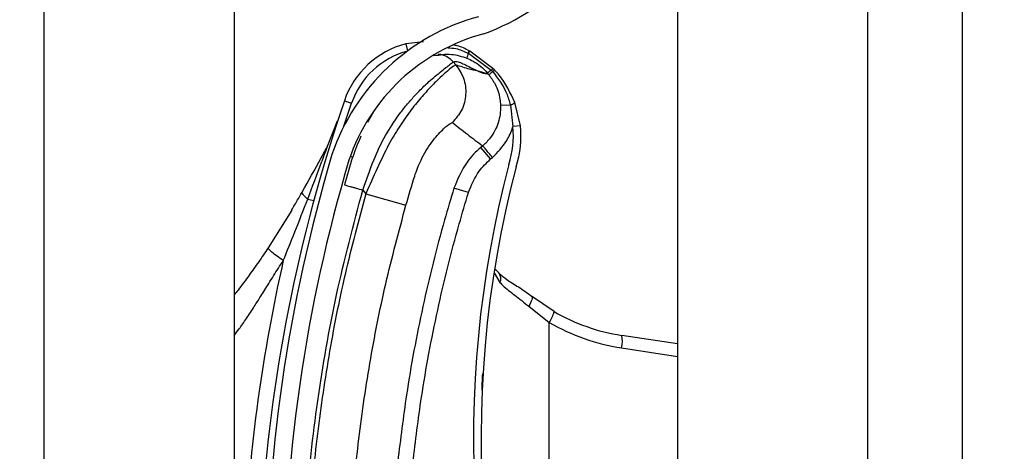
# Model space of a CAD drawing. Header units: inches. Extents: x 170 to 284, y 215 to 248.
# Tile 927 of 1056: x 235.429 to 235.5621, y 241.1125 to 241.1708. Entities that reach past the tile are written whole.
import ezdxf

# ---------------------------------------------------------------- set-up
doc = ezdxf.new("R2010")
doc.units = ezdxf.units.IN
doc.header["$LTSCALE"] = 0.25
doc.header["$MEASUREMENT"] = 0
doc.layers.add('ANNOTATIONS', color=1, linetype='Continuous')
doc.layers.add('LH TOP OF HOOD', color=7, linetype='Continuous')
doc.styles.add('ARIAL', font='arial.ttf', dxfattribs={"height": 0.09375})
doc.dimstyles.new('STANDARD$0', dxfattribs={"dimtxt": 0.09375, "dimasz": 0.09375, "dimexe": 0.03125, "dimexo": 0.046875, "dimgap": 0.09, "dimtad": 0, "dimtih": 1, "dimtoh": 1, "dimdec": 4, "dimzin": 0, "dimdsep": 46, "dimtxsty": 'ARIAL', "dimcen": 0.09, "dimadec": 0, "dimazin": 0, "dimtfac": 1, "dimtdec": 4, "dimtofl": 0, "dimtmove": 0, "dimatfit": 1, "dimfxl": 1, "dimtolj": 1, "dimtzin": 0, "dimarcsym": 0})

# ---------------------------------------------------------------- blocks, each defined once
blk = doc.blocks.new('*D70')
at = {"layer": 'ANNOTATIONS', "color": 0, "lineweight": -2, "transparency": 16777216}
for p, q in [((235.475871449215, 243.8427370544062), (236.9163148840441, 243.8427370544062)), ((236.8850648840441, 243.7489870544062), (236.8850648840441, 242.028811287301)), ((236.8850648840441, 239.873775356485), (236.8850648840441, 241.5939511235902)), ((236.1545398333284, 239.780025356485), (236.9163148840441, 239.780025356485))]:
    blk.add_line(p, q, dxfattribs=at)
at = {"layer": 'ANNOTATIONS', "color": 0, "transparency": 16777216}
for points in [[(236.8694398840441, 243.7489870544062), (236.9006898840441, 243.7489870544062), (236.8850648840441, 243.8427370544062)], [(236.8694398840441, 239.873775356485), (236.9006898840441, 239.873775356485), (236.8850648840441, 239.780025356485)]]:
    blk.add_solid(points, dxfattribs=at)
at = {"layer": 'defpoints', "color": 0, "transparency": 16777216}
for p in [(235.428996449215, 243.8427370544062), (236.1076648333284, 239.780025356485), (236.8850648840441, 239.780025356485)]:
    blk.add_point(p, dxfattribs=at)
at = {"layer": 'ANNOTATIONS', "color": 0, "transparency": 16777216, "insert": (236.8850648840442, 241.8113812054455), "char_height": 0.09375, "attachment_point": 5, "style": 'ARIAL'}
blk.add_mtext('\\A1;OPENING\\PHEIGHT', dxfattribs=at)

msp = doc.modelspace()

# ---------------------------------------------------------------- hatches: boundary and pattern name
at = {"layer": 'LH TOP OF HOOD'}
h = msp.add_hatch(dxfattribs=at)
h.set_pattern_fill('ANSI31', color=256, scale=0.34241245, angle=2.8e-322, style=0)
h.set_pattern_definition([(45, (225.4196035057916, 238.187647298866), (-0.03026527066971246, 0.03026527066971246), [])])
edge = h.paths.add_edge_path(flags=0)
edge.add_arc((235.4928707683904, 240.9999760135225), 0.001712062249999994, 450.0000000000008, 472.2104203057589)
edge.add_line((235.4922235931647, 241.0015610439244), (235.4913110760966, 241.0037959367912))
edge.add_arc((235.4928707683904, 240.9999760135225), 0.004126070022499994, 450, 472.2104203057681, ccw=False)
edge.add_arc((235.4928707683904, 240.9910732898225), 0.01302879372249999, 401.4761673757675, 450, ccw=False)
edge.add_arc((235.4886248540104, 240.9879230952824), 0.01830194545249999, 359.99999999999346, 400.06137300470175, ccw=False)
edge.add_arc((235.4951649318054, 240.9879230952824), 0.01176186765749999, 292.1408576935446, 359.99999999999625, ccw=False)
edge.add_arc((235.4928707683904, 240.9911760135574), 0.01566536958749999, 235.2570680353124, 295.43079980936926, ccw=False)
edge.add_arc((235.4981096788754, 240.9992911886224), 0.02532140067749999, 212.8542481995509, 235.980933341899, ccw=False)
edge.add_arc((235.4899602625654, 240.9929223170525), 0.01504902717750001, 172.1557183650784, 209.3146496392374, ccw=False)
edge.add_arc((235.5023898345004, 240.9915869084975), 0.02754708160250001, 453.30850314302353, 532.9325737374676, ccw=False)
edge.add_arc((235.4991369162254, 241.0276771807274), 0.008748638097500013, 280.9586189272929, 427.9414322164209)
edge.add_arc((235.5189966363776, 241.0900304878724), 0.05672062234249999, 179.5706357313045, 253.00989973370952, ccw=False)
edge.add_arc((235.6773283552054, 241.0912289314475), 0.2150521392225, 163.4260275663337, 180.2060536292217, ccw=False)
edge.add_arc((235.4985548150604, 241.1433783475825), 0.02884824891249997, 465.1588434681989, 521.4137567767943, ccw=False)
edge.add_arc((235.4812287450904, 241.1979246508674), 0.0284373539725, 290.1205938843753, 343.7190675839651)
edge.add_arc((235.4940692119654, 241.1937472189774), 0.01494630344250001, 345.2914408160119, 400.5471921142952)
edge.add_arc((235.4906450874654, 241.1919324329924), 0.0187470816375, 397.9578745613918, 431.4396159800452)
edge.add_arc((235.4928707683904, 241.1967604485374), 0.0134739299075, 433.8775574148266, 472.2736457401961)
edge.add_arc((235.4903026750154, 241.2037799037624), 0.006011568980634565, 474.98253258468, 495.7175736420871)
edge.add_arc((235.5000956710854, 241.1965207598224), 0.01816498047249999, 500.8992600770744, 539.9999999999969)
edge.add_arc((235.4928707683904, 241.1965207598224), 0.01094007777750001, 539.9999999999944, 629.9999999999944)
edge.add_arc((235.4928707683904, 241.1874468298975), 0.001866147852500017, 269.9999999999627, 285.6422464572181)
edge.add_line((235.4933739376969, 241.18564979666), (235.4940248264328, 241.1833251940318))
edge.add_arc((235.4928707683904, 241.1874468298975), 0.004280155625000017, 269.9999999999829, 285.6422464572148, ccw=False)
edge.add_arc((235.4928707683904, 241.1965207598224), 0.01335408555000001, 179.9999999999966, 269.999999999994, ccw=False)
edge.add_arc((235.5000956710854, 241.1965207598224), 0.020578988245, 500.6113583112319, 539.9999999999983, ccw=False)
edge.add_arc((235.4903026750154, 241.2037799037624), 0.008425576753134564, 474.5776671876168, 496.4997109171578, ccw=False)
edge.add_arc((235.4928707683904, 241.1967604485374), 0.01588793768, 433.69030225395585, 472.4705806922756, ccw=False)
edge.add_arc((235.4906450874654, 241.1919324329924), 0.02116108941, 398.10453077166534, 431.5771717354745, ccw=False)
edge.add_arc((235.4940692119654, 241.1937472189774), 0.01736031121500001, 345.18024813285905, 400.36585332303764, ccw=False)
edge.add_arc((235.4812287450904, 241.1979246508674), 0.030851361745, 289.91815728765, 343.7795375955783, ccw=False)
edge.add_arc((235.4985548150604, 241.1433783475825), 0.02643424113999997, 464.941709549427, 521.3236131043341)
edge.add_arc((235.6773283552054, 241.0912289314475), 0.21263813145, 523.4376684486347, 540.2096895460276)
edge.add_arc((235.5189966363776, 241.0900304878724), 0.05430661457, 539.5566266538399, 613.1145348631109)
edge.add_arc((235.4991369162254, 241.0276771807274), 0.01116264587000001, 280.0610388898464, 428.5290871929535, ccw=False)
edge.add_arc((235.5023898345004, 240.9915869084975), 0.02513307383, 452.9714001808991, 532.9706577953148)
edge.add_arc((235.4899602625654, 240.9929223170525), 0.01263501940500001, 532.0830472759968, 568.9826967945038)
edge.add_arc((235.4981096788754, 240.9992911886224), 0.022907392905, 213.0443063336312, 236.019715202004)
edge.add_arc((235.4928707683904, 240.9911760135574), 0.01325136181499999, 235.1922404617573, 295.7352497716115)
edge.add_arc((235.4951649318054, 240.9879230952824), 0.009347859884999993, 291.7225241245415, 359.9999999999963)
edge.add_arc((235.4886248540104, 240.9879230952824), 0.01588793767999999, 359.9999999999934, 399.9521788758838)
edge.add_arc((235.4928707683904, 240.9910732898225), 0.01061478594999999, 401.6345013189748, 450.0000000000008)

# ---------------------------------------------------------------- linework, layer by layer
for p, q in [((235.5564384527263, 239.8275350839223), (235.5564384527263, 244.0802977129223)), ((235.5179170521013, 244.0327879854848), (235.5179170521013, 239.8681965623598)), ((235.5435979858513, 244.0327879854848), (235.5435979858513, 239.8275350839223)), ((235.5564384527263, 239.8275350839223), (235.5564384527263, 244.0327879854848)), ((235.4323139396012, 239.8275350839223), (235.4323139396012, 243.9380293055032)), ((235.4579948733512, 241.2901068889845), (235.4579948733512, 241.0977329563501)), ((235.4835819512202, 241.1678144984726), (235.481182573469, 241.1675649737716)), ((235.481182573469, 241.1675649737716), (235.4814363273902, 241.1665985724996)), ((235.489768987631, 241.1665991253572), (235.4897681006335, 241.1665995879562)), ((235.4898305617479, 241.1665668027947), (235.489768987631, 241.1665991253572)), ((235.4898314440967, 241.1665663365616), (235.4898305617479, 241.1665668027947)), ((235.492972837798, 241.1642426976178), (235.4898314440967, 241.1665663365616)), ((235.4879625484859, 241.1647071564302), (235.4876147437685, 241.1651185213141)), ((235.4894628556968, 241.1656216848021), (235.4894635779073, 241.1656213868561)), ((235.489586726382, 241.166309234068), (235.489587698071, 241.1663087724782)), ((235.489587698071, 241.1663087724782), (235.4896498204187, 241.1662790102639)), ((235.4896498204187, 241.1662790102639), (235.4896506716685, 241.1662785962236)), ((235.4896506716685, 241.1662785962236), (235.4927543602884, 241.1639942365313)), ((235.4923982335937, 241.1633913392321), (235.4914668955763, 241.1637238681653)), ((235.4927543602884, 241.1639942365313), (235.4929446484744, 241.1637886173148)), ((235.4728884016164, 241.1598568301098), (235.4738602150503, 241.159523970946)), ((235.4728244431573, 241.1564232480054), (235.4738602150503, 241.159523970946)), ((235.4768228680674, 241.158365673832), (235.4760291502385, 241.1569269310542)), ((235.495332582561, 241.1592835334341), (235.4939989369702, 241.1592343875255)), ((235.495332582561, 241.1592835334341), (235.4956647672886, 241.1563717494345)), ((235.496685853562, 241.1564839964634), (235.4959352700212, 241.1596309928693)), ((235.4706197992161, 241.1537409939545), (235.4719746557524, 241.1571299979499)), ((235.496685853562, 241.1564839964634), (235.4956647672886, 241.1563717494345)), ((235.4915840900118, 241.1537658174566), (235.4913360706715, 241.153556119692)), ((235.492661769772, 241.1519881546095), (235.4913360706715, 241.153556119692)), ((235.4736905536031, 241.152352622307), (235.4740189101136, 241.1522518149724)), ((235.492661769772, 241.1519881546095), (235.4929097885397, 241.1521978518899)), ((235.4753710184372, 241.1477839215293), (235.4757838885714, 241.1472956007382)), ((235.4896652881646, 241.1474482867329), (235.4877024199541, 241.1480508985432)), ((235.4679328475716, 241.1465757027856), (235.4687513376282, 241.1463539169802)), ((235.4757838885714, 241.1472956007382), (235.4812140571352, 241.1457474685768)), ((235.4657649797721, 241.1450803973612), (235.4625787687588, 241.1399539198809)), ((235.493229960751, 241.1371184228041), (235.4938234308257, 241.1365607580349)), ((235.4931195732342, 241.1365854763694), (235.493921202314, 241.1352802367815)), ((235.5012292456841, 241.1313596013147), (235.4981888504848, 241.1334268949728)), ((235.4978021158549, 241.1320826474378), (235.5005924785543, 241.1298793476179)), ((235.5005924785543, 241.0644586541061), (235.5005924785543, 241.1298793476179)), ((235.5179170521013, 241.1269838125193), (235.5103797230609, 241.1281338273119)), ((235.5103449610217, 241.1264413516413), (235.5179170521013, 241.1252860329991))]:
    msp.add_line(p, q, dxfattribs=at)
at = {"layer": 'LH TOP OF HOOD', "flags": 128}
msp.add_lwpolyline([(235.4981888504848, 241.1334268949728), (235.4982449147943, 241.1333528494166), (235.4982704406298, 241.1332440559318), (235.4982647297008, 241.1331034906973), (235.4982279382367, 241.132934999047), (235.4981610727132, 241.132743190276), (235.4980659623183, 241.132533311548), (235.4979452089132, 241.132311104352), (235.4978021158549, 241.1320826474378)], dxfattribs=at)
at = {"layer": 'LH TOP OF HOOD'}
for centre, radius, start, end in [((235.4812287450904, 241.1979246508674), 0.03085136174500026, 289.91815728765, 343.7795375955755), ((235.4985548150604, 241.1433783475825), 0.02884824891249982, 105.1588434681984, 161.4137567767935), ((235.4985548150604, 241.1433783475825), 0.02643424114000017, 104.9417095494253, 161.3236131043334), ((235.4842262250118, 241.1559734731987), 0.01198443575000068, 104.7123854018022, 161.0929786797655), ((235.4842262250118, 241.1559734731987), 0.01095719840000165, 104.7123854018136, 161.0929786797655), ((235.4909960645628, 241.1656306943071), 0.001564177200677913, 141.7256942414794, 154.2910519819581), ((235.4910005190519, 241.1656284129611), 0.001568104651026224, 141.7542666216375, 154.2863466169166), ((235.4910992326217, 241.1655693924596), 0.001613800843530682, 141.8260927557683, 153.9140894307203), ((235.4910983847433, 241.1655697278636), 0.001611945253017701, 141.810482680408, 153.9114578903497), ((235.491697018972, 241.1653414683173), 0.002251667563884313, 155.3939551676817, 172.8510957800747), ((235.4916996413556, 241.1653400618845), 0.002253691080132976, 155.3897650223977, 172.8291455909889), ((235.6772931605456, 241.0898454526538), 0.2160622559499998, 161.092978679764, 176.5597220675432), ((235.4949804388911, 241.1605907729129), 0.001353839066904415, 285.0764398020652, 314.8519014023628), ((235.4837520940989, 241.1550622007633), 0.01198443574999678, 341.3410974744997, 6.273281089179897), ((235.4837520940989, 241.1550622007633), 0.01301167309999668, 341.5025581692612, 6.273281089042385), ((235.6773283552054, 241.0912289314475), 0.2150521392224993, 163.4260275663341, 180.2060536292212), ((235.6773283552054, 241.0912289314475), 0.2126381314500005, 163.4376684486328, 180.2096895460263), ((235.6368884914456, 241.1141396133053), 0.1465525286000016, 165.3406183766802, 202.0185750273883), ((235.6368884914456, 241.1141396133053), 0.1455252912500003, 165.3544246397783, 203.870550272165), ((235.6772931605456, 241.0898454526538), 0.2180957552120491, 167.1792232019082, 177.2535733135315), ((235.4929314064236, 241.1358092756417), 0.001122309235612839, 331.8758133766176, 39.94683461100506), ((235.4976674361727, 241.1320147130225), 0.003621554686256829, 323.8694765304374, 349.5782562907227), ((235.5143048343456, 241.1538594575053), 0.02602334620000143, 239.8373732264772, 261.3249484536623), ((235.5145283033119, 241.1538594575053), 0.02773540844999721, 239.8373732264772, 261.3249484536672), ((235.5070491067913, 241.1273556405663), 0.003420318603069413, 344.4956794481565, 13.15103634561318)]:
    msp.add_arc(centre, radius, start, end, dxfattribs=at)
for points, knots in [([(235.4868710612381, 241.1670301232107), (235.4872412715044, 241.1670086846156), (235.4881897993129, 241.1669537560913), (235.4890576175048, 241.1665533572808), (235.489586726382, 241.166309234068)], [0, 0, 0, 0, 0.390299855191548, 1, 1, 1, 1]), ([(235.4897681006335, 241.1665995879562), (235.4892433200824, 241.1668777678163), (235.488552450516, 241.1672439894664), (235.4877900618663, 241.167371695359), (235.4876067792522, 241.1674023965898)], [0, 0, 0, 0, 0.7595942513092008, 1, 1, 1, 1]), ([(235.4753710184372, 241.1477839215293), (235.475846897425, 241.1491403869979), (235.4767452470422, 241.151701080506), (235.4783606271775, 241.1551920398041), (235.4799630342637, 241.1576039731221), (235.4812950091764, 241.1593066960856), (235.4822098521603, 241.160350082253), (235.4830014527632, 241.1611785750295), (235.4836702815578, 241.1618385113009), (235.4844150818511, 241.162533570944), (235.4852489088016, 241.1632592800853), (235.4863782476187, 241.1641673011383), (235.4873683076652, 241.1649272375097), (235.487537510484, 241.1650585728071), (235.4876147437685, 241.1651185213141)], [0, 0, 0, 0, 0.130715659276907, 0.2467609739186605, 0.3577928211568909, 0.4170971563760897, 0.4791482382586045, 0.51771520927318, 0.5590896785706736, 0.6032945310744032, 0.6633484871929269, 0.735369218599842, 0.8792082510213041, 0.9999999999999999, 0.9999999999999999, 0.9999999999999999, 0.9999999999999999]), ([(235.4850031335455, 241.165958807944), (235.4857945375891, 241.1660822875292), (235.4873121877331, 241.1663190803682), (235.4887667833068, 241.1658473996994), (235.4894628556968, 241.1656216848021)], [0, 0, 0, 0, 0.5214667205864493, 1, 1, 1, 1]), ([(235.4855767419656, 241.1661888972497), (235.4857668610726, 241.1661606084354), (235.4861622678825, 241.1661017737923), (235.4868992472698, 241.1657989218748), (235.4873328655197, 241.1653865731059), (235.4876147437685, 241.1651185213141)], [0, 0, 0, 0, 0.2447599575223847, 0.5090480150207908, 1, 1, 1, 1]), ([(235.4876147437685, 241.1651185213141), (235.4877215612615, 241.1651582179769), (235.4879458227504, 241.1652415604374), (235.488547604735, 241.1650475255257), (235.489302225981, 241.1646994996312), (235.4901015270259, 241.1642852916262), (235.4908989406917, 241.1638781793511), (235.4913228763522, 241.1637200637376), (235.4915378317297, 241.163639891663)], [0, 0, 0, 0, 0.1574760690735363, 0.330618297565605, 0.4911886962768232, 0.6742546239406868, 0.834831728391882, 1, 1, 1, 1]), ([(235.4894635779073, 241.1656213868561), (235.4897431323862, 241.1654931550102), (235.4907760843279, 241.1650193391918), (235.4916702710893, 241.1642539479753), (235.4922046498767, 241.1636206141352), (235.4922046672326, 241.1636205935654)], [0, 0, 0, 0, 0.2706300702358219, 0.9999763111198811, 1, 1, 1, 1]), ([(235.4879625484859, 241.1647071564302), (235.4878831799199, 241.1646754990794), (235.4877218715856, 241.1646111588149), (235.4869333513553, 241.1639924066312), (235.4858723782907, 241.1630492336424), (235.4846420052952, 241.1618356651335), (235.4832342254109, 241.1602897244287), (235.4817591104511, 241.1584545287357), (235.4802690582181, 241.1563193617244), (235.4787407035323, 241.1537648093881), (235.4773045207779, 241.150688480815), (235.4762950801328, 241.1484361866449), (235.4757838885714, 241.1472956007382)], [0, 0, 0, 0, 0.1094013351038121, 0.2223468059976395, 0.3151791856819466, 0.4102231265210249, 0.5012749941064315, 0.5946006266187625, 0.6834485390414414, 0.7745330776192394, 0.8858211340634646, 1, 1, 1, 1]), ([(235.4879625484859, 241.1647071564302), (235.4883517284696, 241.1641313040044), (235.4891601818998, 241.1629350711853), (235.489419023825, 241.160710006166), (235.4888913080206, 241.1585326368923), (235.4879432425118, 241.1574429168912), (235.4874868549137, 241.1569183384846)], [0, 0, 0, 0, 0.2406941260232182, 0.4999999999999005, 0.7593058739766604, 1, 1, 1, 1]), ([(235.4914668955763, 241.1637238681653), (235.491256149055, 241.1637820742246), (235.4906749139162, 241.1639426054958), (235.4896066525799, 241.164152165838), (235.4885859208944, 241.1644967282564), (235.4879625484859, 241.1647071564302)], [0, 0, 0, 0, 0.1812946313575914, 0.5000073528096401, 1, 1, 1, 1]), ([(235.4927543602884, 241.1639942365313), (235.4927345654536, 241.1639789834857), (235.4926156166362, 241.1638873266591), (235.492431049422, 241.1637503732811), (235.4922561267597, 241.16363225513), (235.4922218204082, 241.1636244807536), (235.4922046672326, 241.1636205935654)], [0, 0, 0, 0, 0.06239373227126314, 0.3749291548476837, 0.6874645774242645, 1, 1, 1, 1]), ([(235.4929446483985, 241.1637886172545), (235.4929247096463, 241.1637728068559), (235.4928049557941, 241.1636778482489), (235.4926197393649, 241.1635347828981), (235.4924458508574, 241.1634089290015), (235.4924141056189, 241.16339720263), (235.4923982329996, 241.1633913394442)], [0, 0, 0, 0, 0.06242876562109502, 0.3749525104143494, 0.6874762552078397, 0.9999999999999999, 0.9999999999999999, 0.9999999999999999, 0.9999999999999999]), ([(235.4929448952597, 241.1637883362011), (235.4936531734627, 241.1628600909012), (235.4947066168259, 241.1614794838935), (235.4951780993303, 241.1598254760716), (235.495332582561, 241.1592835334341)], [0, 0, 0, 0, 0.6723457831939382, 1, 1, 1, 1]), ([(235.4931778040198, 241.1640321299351), (235.4931777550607, 241.1640321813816), (235.4931102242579, 241.1641031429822), (235.493041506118, 241.1641729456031), (235.492972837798, 241.1642426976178)], [0, 0, 0, 0, 0.0007249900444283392, 0.9999999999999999, 0.9999999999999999, 0.9999999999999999, 0.9999999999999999]), ([(235.4959352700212, 241.1596309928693), (235.4953219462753, 241.1609267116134), (235.4945713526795, 241.1625124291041), (235.4933932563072, 241.1637971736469), (235.493177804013, 241.1640321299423)], [0, 0, 0, 0, 0.8171182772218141, 1, 1, 1, 1]), ([(235.4915378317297, 241.163639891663), (235.4916313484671, 241.1636142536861), (235.4918194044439, 241.1635626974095), (235.4920468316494, 241.1635501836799), (235.4921519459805, 241.163597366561), (235.4922043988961, 241.1636209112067)], [0, 0, 0, 0, 0.3313600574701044, 0.6663431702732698, 0.9999999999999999, 0.9999999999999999, 0.9999999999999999, 0.9999999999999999]), ([(235.4922043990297, 241.1636209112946), (235.4922525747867, 241.1635638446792), (235.4923171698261, 241.1634873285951), (235.4923818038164, 241.1634107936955), (235.4923982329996, 241.1633913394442)], [0, 0, 0, 0, 0.7458120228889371, 0.9999999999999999, 0.9999999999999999, 0.9999999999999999, 0.9999999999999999]), ([(235.492395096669, 241.1633950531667), (235.492395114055, 241.1633950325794), (235.4927301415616, 241.1629983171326), (235.4934142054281, 241.1619645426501), (235.4939048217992, 241.1605048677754), (235.4939782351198, 241.1595138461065), (235.4939989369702, 241.1592343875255)], [0, 0, 0, 0, 1.782673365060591e-05, 0.3435204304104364, 0.8148790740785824, 1, 1, 1, 1]), ([(235.4939989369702, 241.1592343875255), (235.4939996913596, 241.1592120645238), (235.494026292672, 241.1584249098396), (235.4938017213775, 241.1568533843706), (235.4928461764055, 241.1550167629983), (235.4919669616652, 241.1540896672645), (235.4915839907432, 241.1537657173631), (235.4915839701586, 241.1537656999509)], [0, 0, 0, 0, 0.0108740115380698, 0.3834398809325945, 0.7558119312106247, 0.9999868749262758, 1, 1, 1, 1]), ([(235.48239348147, 241.1496807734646), (235.4823934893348, 241.1496807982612), (235.4825073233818, 241.1500397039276), (235.4830067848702, 241.1514458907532), (235.4841813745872, 241.1536485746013), (235.4857161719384, 241.1555518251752), (235.4870615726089, 241.1567634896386), (235.4873352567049, 241.1568631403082), (235.4874868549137, 241.1569183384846)], [0, 0, 0, 0, 4.497367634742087e-06, 0.06509473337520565, 0.2616701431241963, 0.4753105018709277, 0.7093656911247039, 0.9999999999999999, 0.9999999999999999, 0.9999999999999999, 0.9999999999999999]), ([(235.4874868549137, 241.1569183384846), (235.4881600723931, 241.1563891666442), (235.4895065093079, 241.1553308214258), (235.4908914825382, 241.1542874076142), (235.4915839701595, 241.1537656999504)], [0, 0, 0, 0, 0.4999992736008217, 1, 1, 1, 1]), ([(235.4929097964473, 241.1521978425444), (235.4936115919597, 241.1529161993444), (235.4947737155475, 241.1541057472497), (235.4954486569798, 241.1556792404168), (235.4956538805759, 241.1563368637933), (235.4956647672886, 241.1563717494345)], [0, 0, 0, 0, 0.5907811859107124, 0.9782917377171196, 1, 1, 1, 1]), ([(235.4751017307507, 241.155053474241), (235.4747273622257, 241.1541356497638), (235.4738708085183, 241.152035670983), (235.4732512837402, 241.1497684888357), (235.4729025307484, 241.1484922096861)], [0, 0, 0, 0, 0.437063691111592, 1, 1, 1, 1]), ([(235.4671610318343, 241.1474905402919), (235.4680320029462, 241.1490307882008), (235.4691948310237, 241.1510871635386), (235.4703339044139, 241.1532085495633), (235.4706197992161, 241.1537409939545)], [0, 0, 0, 0, 0.7490110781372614, 1, 1, 1, 1]), ([(235.4679328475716, 241.1465757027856), (235.4685612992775, 241.1482405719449), (235.4694615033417, 241.1506253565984), (235.4703512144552, 241.1530185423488), (235.4706197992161, 241.1537409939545)], [0, 0, 0, 0, 0.6981213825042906, 1, 1, 1, 1]), ([(235.4913360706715, 241.153556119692), (235.4913360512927, 241.1535561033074), (235.4906421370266, 241.1529694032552), (235.4890673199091, 241.1513458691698), (235.4882093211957, 241.1492745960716), (235.4877024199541, 241.1480508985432)], [0, 0, 0, 0, 1.142795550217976e-05, 0.409211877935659, 1, 1, 1, 1]), ([(235.4896652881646, 241.1474482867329), (235.4900769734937, 241.1484654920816), (235.4907745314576, 241.1501890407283), (235.4921131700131, 241.1514651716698), (235.492661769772, 241.1519881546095)], [0, 0, 0, 0, 0.5901808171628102, 1, 1, 1, 1]), ([(235.4812140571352, 241.1457474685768), (235.4816015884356, 241.1470721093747), (235.4819891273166, 241.1483967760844), (235.4823934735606, 241.1496807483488), (235.48239348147, 241.1496807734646)], [0, 0, 0, 0, 0.999980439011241, 1, 1, 1, 1]), ([(235.4672588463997, 241.0907573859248), (235.4673576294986, 241.095512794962), (235.4675557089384, 241.1050483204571), (235.4691652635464, 241.1193572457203), (235.4716220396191, 241.1336668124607), (235.4741193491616, 241.1430706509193), (235.4753710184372, 241.1477839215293)], [0, 0, 0, 0, 0.2468628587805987, 0.4950083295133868, 0.7468945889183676, 1, 1, 1, 1]), ([(235.4729025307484, 241.1484922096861), (235.4729355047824, 241.1484827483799), (235.4729862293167, 241.1484681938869), (235.4732940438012, 241.1483798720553), (235.4736126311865, 241.1482884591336), (235.4740080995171, 241.148174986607), (235.4745828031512, 241.1480100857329), (235.4750604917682, 241.1478730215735), (235.4753710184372, 241.1477839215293)], [0, 0, 0, 0, 0.2394568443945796, 0.3683606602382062, 0.5000000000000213, 0.6316393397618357, 0.7605431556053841, 0.9999999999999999, 0.9999999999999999, 0.9999999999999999, 0.9999999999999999]), ([(235.4877024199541, 241.1480508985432), (235.4872743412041, 241.1466215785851), (235.4856894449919, 241.1413297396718), (235.4833942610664, 241.1320316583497), (235.4813276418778, 241.1211223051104), (235.4804763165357, 241.1141100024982), (235.4801128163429, 241.1111158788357)], [0, 0, 0, 0, 0.1185397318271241, 0.4388752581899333, 0.7604101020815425, 1, 1, 1, 1]), ([(235.4646347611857, 241.1382413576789), (235.4651576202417, 241.1395327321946), (235.466280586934, 241.1423062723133), (235.4673574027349, 241.1450887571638), (235.4679328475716, 241.1465757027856)], [0, 0, 0, 0, 0.4656051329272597, 1, 1, 1, 1]), ([(235.4657629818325, 241.1450769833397), (235.4657629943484, 241.1450770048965), (235.4660272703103, 241.1455321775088), (235.4664949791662, 241.1463322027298), (235.4669618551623, 241.1471413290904), (235.4671610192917, 241.1474905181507), (235.4671610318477, 241.1474905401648)], [0, 0, 0, 0, 2.704369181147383e-05, 0.571031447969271, 0.9999729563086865, 1, 1, 1, 1]), ([(235.4679328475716, 241.1465757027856), (235.4678016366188, 241.1466874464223), (235.4675362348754, 241.1469134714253), (235.4672826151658, 241.147203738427), (235.4671783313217, 241.1473886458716), (235.4671643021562, 241.1474712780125), (235.4671610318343, 241.1474905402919)], [0, 0, 0, 0, 0.2979480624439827, 0.60266260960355, 0.9073771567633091, 1, 1, 1, 1]), ([(235.4757838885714, 241.1472956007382), (235.4748098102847, 241.1436654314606), (235.472858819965, 241.1363945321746), (235.4706805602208, 241.125313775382), (235.469069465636, 241.1141311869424), (235.4680587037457, 241.1031625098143), (235.4678640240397, 241.0959146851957), (235.4677705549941, 241.0924348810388)], [0, 0, 0, 0, 0.2027568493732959, 0.4061035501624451, 0.6088604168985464, 0.8122072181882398, 1, 1, 1, 1]), ([(235.4821542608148, 241.110895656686), (235.4825139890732, 241.1138587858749), (235.4833546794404, 241.1207836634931), (235.4853985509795, 241.1315802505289), (235.4876688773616, 241.1407824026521), (235.4892416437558, 241.1460337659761), (235.4896652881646, 241.1474482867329)], [0, 0, 0, 0, 0.2395900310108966, 0.5599255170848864, 0.8814604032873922, 0.9999999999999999, 0.9999999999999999, 0.9999999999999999, 0.9999999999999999]), ([(235.4734166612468, 241.0923652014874), (235.4734166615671, 241.0923652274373), (235.473458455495, 241.0957515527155), (235.4737215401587, 241.1027982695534), (235.4746734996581, 241.1134714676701), (235.4762481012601, 241.1243475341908), (235.4783665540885, 241.1351348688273), (235.480264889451, 241.1422099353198), (235.4812140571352, 241.1457474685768)], [0, 0, 0, 0, 1.439079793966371e-06, 0.1877923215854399, 0.3908439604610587, 0.5938956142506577, 0.7969478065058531, 1, 1, 1, 1]), ([(235.4625787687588, 241.1399539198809), (235.4621565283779, 241.1393264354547), (235.4613155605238, 241.1380766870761), (235.4599583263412, 241.1361856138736), (235.4588589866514, 241.134698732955), (235.4581685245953, 241.1338320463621), (235.4579948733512, 241.1336140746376)], [0, 0, 0, 0, 0.2874979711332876, 0.5726040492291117, 0.8925098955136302, 1, 1, 1, 1]), ([(235.4646347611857, 241.1382413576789), (235.4643440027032, 241.1384466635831), (235.4637452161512, 241.1388694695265), (235.4630561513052, 241.1394107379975), (235.4626144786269, 241.1398113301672), (235.4625904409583, 241.1399073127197), (235.4625787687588, 241.1399539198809)], [0, 0, 0, 0, 0.2427897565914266, 0.5000000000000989, 0.7572102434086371, 0.9999999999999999, 0.9999999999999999, 0.9999999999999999, 0.9999999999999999]), ([(235.4579948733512, 241.1281294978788), (235.4582157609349, 241.1284176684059), (235.4587915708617, 241.1291688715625), (235.4596915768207, 241.1304801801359), (235.4606664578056, 241.1319602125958), (235.4616625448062, 241.1335416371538), (235.4627387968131, 241.1352726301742), (235.4637487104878, 241.1368805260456), (235.4644132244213, 241.1379011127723), (235.4646347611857, 241.1382413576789)], [0, 0, 0, 0, 0.09019872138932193, 0.2351300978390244, 0.3944108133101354, 0.5296508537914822, 0.6982639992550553, 0.8994067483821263, 1, 1, 1, 1]), ([(235.4937837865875, 241.1365425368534), (235.494127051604, 241.1362581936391), (235.4948670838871, 241.1356451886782), (235.4964284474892, 241.1346698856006), (235.4976758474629, 241.1338909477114), (235.4982965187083, 241.1333297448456), (235.4983569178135, 241.1332751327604)], [0, 0, 0, 0, 0.2839420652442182, 0.6121401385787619, 0.9622563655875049, 1, 1, 1, 1]), ([(235.493921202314, 241.1352802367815), (235.4940512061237, 241.1351465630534), (235.494640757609, 241.1345403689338), (235.4959334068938, 241.1335827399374), (235.4971734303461, 241.1325873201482), (235.4978021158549, 241.1320826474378)], [0, 0, 0, 0, 0.1223980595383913, 0.5550603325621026, 1, 1, 1, 1]), ([(235.4914962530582, 241.1207357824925), (235.4915061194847, 241.1210407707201), (235.4915302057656, 241.1217853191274), (235.4915734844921, 241.1225296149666), (235.49159903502, 241.1229690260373)], [0, 0, 0, 0, 0.4096284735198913, 1, 1, 1, 1])]:
    msp.add_open_spline(points, degree=3, knots=knots, dxfattribs=at)
for points in [[(235.492972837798, 241.1642426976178), (235.4929713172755, 241.1642382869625), (235.4929682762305, 241.1642294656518), (235.4929244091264, 241.1641774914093), (235.4928554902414, 241.1641012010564), (235.4927880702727, 241.164029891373), (235.4927543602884, 241.1639942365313)], [(235.4931777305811, 241.1640322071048), (235.4931756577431, 241.1640281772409), (235.4931715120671, 241.1640201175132), (235.4931243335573, 241.1639693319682), (235.4930511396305, 241.163894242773), (235.4929801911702, 241.163823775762), (235.4929447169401, 241.1637885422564)], [(235.4929100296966, 241.1521980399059), (235.4927399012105, 241.1523991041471), (235.4923996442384, 241.1528012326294), (235.4919671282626, 241.1533123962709), (235.4916582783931, 241.1536774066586), (235.491608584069, 241.1537361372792), (235.491583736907, 241.1537655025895)]]:
    msp.add_open_spline(points, degree=3, dxfattribs=at)

# ---------------------------------------------------------------- dimensions: what is measured, and where the dimension line sits
at = {"layer": 'ANNOTATIONS'}
dim = msp.add_linear_dim(base=(236.8850648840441, 239.780025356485), p1=(235.4289964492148, 243.8427370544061), p2=(236.1076648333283, 239.7800253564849), angle=90, text='OPENING\\PHEIGHT', dimstyle='STANDARD$0', dxfattribs=at)
dim.commit()
dim.dimension.update_dxf_attribs({"geometry": '*D70', "text_midpoint": (236.8850648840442, 241.8113812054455)})

doc.saveas('drawing.dxf')
